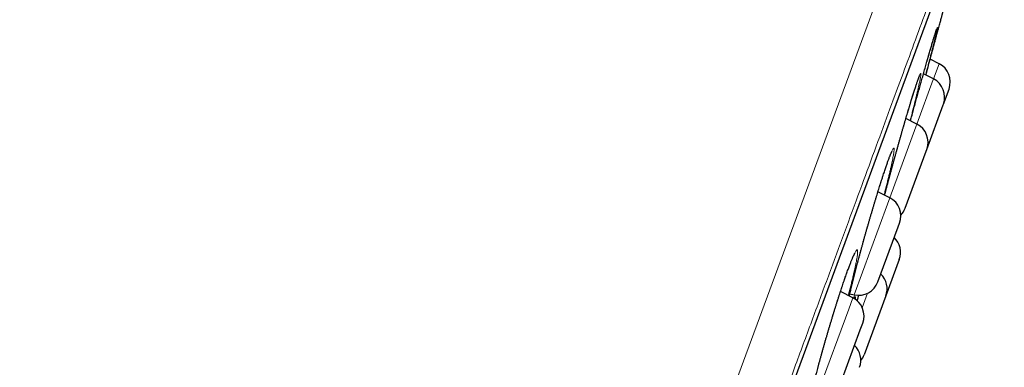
# Model space of a CAD drawing. Header units: millimetres. Extents: x 8 to 541, y 12 to 744.
# Tile 655 of 656: x 482.1 to 506.12, y 721.44 to 729.91. Entities that reach past the tile are written whole.
import ezdxf

# ---------------------------------------------------------------- set-up
doc = ezdxf.new("R2010")
doc.units = ezdxf.units.MM

msp = doc.modelspace()

# ---------------------------------------------------------------- linework, layer by layer
at = {"color": 252, "linetype": 'Continuous', "lineweight": 0}
for p, q in [((481.161, 671.167), (505.343, 736.719)), ((483.083, 672.551), (505.906, 734.419)), ((504.396, 728.467), (504.533, 728.837)), ((503.99, 727.366), (504.389, 728.449)), ((504.389, 728.449), (504.396, 728.467)), ((503.964, 727.295), (503.99, 727.366)), ((503.327, 725.569), (503.964, 727.295)), ((502.455, 723.205), (503.269, 725.411)), ((503.269, 725.411), (503.327, 725.569)), ((502.788, 723.242), (502.657, 722.886)), ((502.325, 722.854), (502.427, 723.131)), ((501.555, 720.766), (502.325, 722.854))]:
    msp.add_line(p, q, dxfattribs=at)
at = {"color": 7, "linetype": 'Continuous', "lineweight": 30}
for p, q in [((483.092, 672.571), (505.899, 734.398)), ((504.533, 728.837), (504.313, 728.951)), ((504.396, 728.467), (504.151, 728.593)), ((504.636, 727.849), (504.773, 728.22)), ((504.23, 726.749), (504.632, 727.838)), ((504.632, 727.838), (504.636, 727.849)), ((503.99, 727.366), (503.722, 727.504)), ((503.702, 725.316), (504.214, 726.706)), ((504.214, 726.706), (504.23, 726.749)), ((503.327, 725.569), (503.04, 725.717)), ((503.532, 724.856), (503.567, 724.952)), ((503.039, 723.519), (503.532, 724.856)), ((503.559, 724.064), (503.231, 723.175)), ((502.427, 723.131), (502.126, 723.286)), ((502.353, 723.229), (502.455, 723.205)), ((503.231, 723.175), (502.703, 721.742)), ((502.606, 722.345), (502.668, 722.513)), ((502.139, 721.08), (502.606, 722.345))]:
    msp.add_line(p, q, dxfattribs=at)
for centre, start, end in [((504.304, 728.393), 339.7512, 62.7512), ((504.167, 728.022), 339.7512, 62.7512), ((503.761, 726.922), 339.7512, 62.7512), ((503.098, 725.125), 339.7512, 62.7512), ((503.233, 725.489), 316.9175, 339.7512), ((503.09, 724.237), 339.7512, 46.173), ((502.762, 723.348), 339.7512, 46.173), ((502.57, 723.692), 256.7512, 339.7512), ((502.199, 722.686), 339.7512, 62.7512), ((502.121, 721.608), 339.7512, 46.173), ((502.234, 721.915), 320.7015, 339.7512)]:
    msp.add_arc(centre, 0.5, start, end, dxfattribs=at)
at = {"color": 252, "linetype": 'Continuous', "lineweight": 0}
for points, knots in [([(506.122, 735.298), (506.12, 735.292), (506.116, 735.28), (506.081, 735.184), (506.024, 735.032), (505.945, 734.817), (505.844, 734.544), (505.723, 734.214), (505.58, 733.828), (505.417, 733.386), (505.232, 732.885), (505.026, 732.325), (504.797, 731.706), (504.549, 731.032), (504.281, 730.306), (503.995, 729.532), (503.694, 728.713), (503.376, 727.853), (503.042, 726.947), (502.689, 725.991), (502.319, 724.987), (501.931, 723.936), (501.529, 722.845), (501.112, 721.716), (500.686, 720.56), (500.25, 719.378), (499.805, 718.173), (499.351, 716.941), (498.884, 715.677), (498.407, 714.382), (497.918, 713.058), (497.423, 711.715), (496.922, 710.357), (496.419, 708.993), (495.915, 707.628), (495.412, 706.263), (494.906, 704.893), (494.397, 703.512), (493.884, 702.122), (493.37, 700.727), (492.857, 699.338), (492.347, 697.956), (491.845, 696.594), (491.35, 695.252), (490.864, 693.935), (490.384, 692.635), (489.909, 691.347), (489.44, 690.076), (488.978, 688.822), (488.526, 687.597), (488.085, 686.403), (487.66, 685.248), (487.249, 684.136), (486.854, 683.066), (486.474, 682.034), (486.106, 681.036), (485.751, 680.076), (485.411, 679.154), (485.089, 678.28), (484.785, 677.455), (484.5, 676.685), (484.237, 675.97), (483.994, 675.311), (483.77, 674.705), (483.565, 674.148), (483.379, 673.645), (483.214, 673.196), (483.07, 672.806), (482.948, 672.476), (482.848, 672.207), (482.772, 671.998), (482.717, 671.851), (482.683, 671.759), (482.679, 671.748), (482.677, 671.742)], [0, 0, 0, 0, 0.014, 0.028, 0.0419999, 0.0559999, 0.0699999, 0.0837499, 0.0975, 0.11125, 0.125, 0.139, 0.153, 0.1669999, 0.1809999, 0.1949999, 0.2087499, 0.2225, 0.23625, 0.25, 0.264, 0.278, 0.2919999, 0.3059999, 0.3199999, 0.3337499, 0.3475, 0.36125, 0.375, 0.389, 0.403, 0.4169999, 0.4309999, 0.4449999, 0.4587499, 0.4725, 0.48625, 0.5, 0.514, 0.528, 0.5419999, 0.5559999, 0.5699999, 0.5837499, 0.5975, 0.61125, 0.625, 0.639, 0.653, 0.6669999, 0.6809999, 0.6949999, 0.7087499, 0.7225, 0.73625, 0.75, 0.764, 0.778, 0.7919999, 0.8059999, 0.8199999, 0.8337499, 0.8475, 0.86125, 0.875, 0.889, 0.903, 0.9169999, 0.9309999, 0.9449999, 0.9587499, 0.9725, 0.98625, 1, 1, 1, 1]), ([(504.235, 728.889), (504.236, 728.895), (504.249, 728.939), (504.271, 729.016), (504.3, 729.118), (504.328, 729.213), (504.354, 729.301), (504.377, 729.382), (504.399, 729.454), (504.419, 729.518), (504.436, 729.574), (504.451, 729.622), (504.464, 729.66), (504.474, 729.69), (504.482, 729.71), (504.487, 729.721), (504.49, 729.722), (504.49, 729.715), (504.488, 729.698), (504.483, 729.672), (504.475, 729.637), (504.465, 729.593), (504.453, 729.54), (504.438, 729.479), (504.421, 729.409), (504.402, 729.333), (504.388, 729.276), (504.381, 729.248)], [0, 0, 0, 0, 0.007016, 0.048451, 0.090028, 0.131654, 0.173232, 0.214668, 0.256018, 0.297509, 0.33905, 0.380542, 0.421892, 0.463134, 0.504516, 0.545947, 0.587331, 0.628575, 0.669894, 0.711355, 0.752864, 0.794326, 0.835646, 0.876869, 0.918231, 0.959641, 1, 1, 1, 1]), ([(504.121, 728.487), (504.126, 728.506), (504.143, 728.567), (504.171, 728.664), (504.203, 728.78), (504.224, 728.853), (504.235, 728.889)], [0, 0, 0, 0, 0.135124, 0.423933, 0.712425, 1, 1, 1, 1]), ([(503.822, 727.84), (503.823, 727.845), (503.835, 727.885), (503.858, 727.959), (503.888, 728.056), (503.917, 728.147), (503.944, 728.231), (503.968, 728.307), (503.991, 728.374), (504.011, 728.434), (504.03, 728.485), (504.046, 728.527), (504.059, 728.56), (504.07, 728.584), (504.079, 728.599), (504.085, 728.605), (504.088, 728.601), (504.089, 728.588), (504.087, 728.566), (504.083, 728.535), (504.076, 728.494), (504.067, 728.445), (504.055, 728.388), (504.041, 728.322), (504.024, 728.248), (504.005, 728.166), (503.984, 728.078), (503.96, 727.982), (503.935, 727.88), (503.908, 727.771), (503.878, 727.657), (503.851, 727.55), (503.833, 727.48), (503.825, 727.451)], [0, 0, 0, 0, 0.004214, 0.037731, 0.071363, 0.105034, 0.138667, 0.172185, 0.205639, 0.239209, 0.272817, 0.306387, 0.339842, 0.373222, 0.406716, 0.440249, 0.473745, 0.507126, 0.540589, 0.574166, 0.607783, 0.641361, 0.674824, 0.708223, 0.741735, 0.775285, 0.808796, 0.842194, 0.875738, 0.909397, 0.943095, 0.976754, 1, 1, 1, 1]), ([(503.203, 725.633), (503.204, 725.637), (503.215, 725.682), (503.238, 725.77), (503.273, 725.899), (503.308, 726.031), (503.344, 726.166), (503.382, 726.303), (503.419, 726.441), (503.458, 726.579), (503.496, 726.717), (503.535, 726.854), (503.573, 726.99), (503.611, 727.125), (503.649, 727.255), (503.685, 727.381), (503.721, 727.503), (503.756, 727.62), (503.79, 727.734), (503.811, 727.805), (503.822, 727.84)], [0, 0, 0, 0, 0.005541, 0.064519, 0.123296, 0.182131, 0.241168, 0.300272, 0.359307, 0.418141, 0.476888, 0.535836, 0.594849, 0.653791, 0.712532, 0.769902, 0.827459, 0.885078, 0.942632, 1, 1, 1, 1]), ([(503.158, 726.092), (503.159, 726.095), (503.171, 726.132), (503.194, 726.201), (503.225, 726.294), (503.255, 726.38), (503.282, 726.458), (503.308, 726.528), (503.331, 726.59), (503.353, 726.644), (503.372, 726.689), (503.388, 726.725), (503.402, 726.752), (503.414, 726.77), (503.423, 726.778), (503.429, 726.778), (503.433, 726.768), (503.434, 726.749), (503.432, 726.72), (503.428, 726.683), (503.421, 726.637), (503.411, 726.582), (503.399, 726.519), (503.385, 726.448), (503.368, 726.368), (503.348, 726.282), (503.326, 726.189), (503.303, 726.089), (503.276, 725.982), (503.248, 725.87), (503.219, 725.756), (503.199, 725.678), (503.189, 725.64)], [0, 0, 0, 0, 0.002925, 0.037359, 0.071911, 0.106504, 0.141056, 0.175491, 0.209874, 0.244375, 0.278917, 0.313419, 0.347802, 0.382128, 0.416569, 0.451051, 0.485494, 0.519821, 0.554249, 0.588796, 0.623382, 0.657929, 0.692358, 0.726729, 0.761217, 0.795745, 0.830231, 0.864602, 0.899119, 0.933754, 0.968429, 1, 1, 1, 1]), ([(502.34, 723.175), (502.345, 723.197), (502.357, 723.248), (502.378, 723.337), (502.403, 723.44), (502.43, 723.55), (502.459, 723.665), (502.49, 723.785), (502.522, 723.909), (502.556, 724.038), (502.592, 724.169), (502.628, 724.302), (502.665, 724.438), (502.704, 724.576), (502.743, 724.714), (502.782, 724.852), (502.821, 724.989), (502.861, 725.125), (502.901, 725.26), (502.94, 725.392), (502.979, 725.52), (503.017, 725.644), (503.054, 725.763), (503.09, 725.879), (503.125, 725.989), (503.147, 726.058), (503.158, 726.092)], [0, 0, 0, 0, 0.0302277, 0.0726497, 0.1150227, 0.1572516, 0.1994886, 0.2418699, 0.2842998, 0.3266807, 0.3689175, 0.4111743, 0.4535761, 0.4960263, 0.5384266, 0.580682, 0.6228522, 0.6651664, 0.7075271, 0.7498365, 0.7920026, 0.8335111, 0.8751571, 0.9168487, 0.9584929, 1, 1, 1, 1]), ([(502.264, 723.695), (502.264, 723.696), (502.276, 723.73), (502.299, 723.794), (502.331, 723.881), (502.362, 723.961), (502.39, 724.033), (502.416, 724.097), (502.44, 724.153), (502.462, 724.2), (502.481, 724.238), (502.498, 724.268), (502.513, 724.288), (502.524, 724.299), (502.533, 724.301), (502.539, 724.293), (502.543, 724.277), (502.543, 724.251), (502.541, 724.216), (502.537, 724.172), (502.529, 724.12), (502.519, 724.059), (502.506, 723.99), (502.49, 723.913), (502.472, 723.829), (502.452, 723.737), (502.429, 723.639), (502.404, 723.535), (502.376, 723.424), (502.347, 723.309), (502.326, 723.228), (502.316, 723.188)], [0, 0, 0, 0, 0.001354, 0.036949, 0.072666, 0.108425, 0.144143, 0.179739, 0.215301, 0.250986, 0.286712, 0.322398, 0.357961, 0.393483, 0.429125, 0.464809, 0.500454, 0.535977, 0.57162, 0.607384, 0.643191, 0.678956, 0.714599, 0.750183, 0.785889, 0.821634, 0.857338, 0.892921, 0.928643, 0.964488, 1, 1, 1, 1]), ([(501.579, 720.763), (501.569, 720.737), (501.549, 720.68), (501.519, 720.601), (501.49, 720.524), (501.462, 720.456), (501.437, 720.396), (501.414, 720.345), (501.394, 720.303), (501.376, 720.269), (501.361, 720.245), (501.348, 720.23), (501.337, 720.223), (501.33, 720.227), (501.325, 720.239), (501.323, 720.261), (501.324, 720.292), (501.328, 720.332), (501.334, 720.381), (501.343, 720.438), (501.355, 720.503), (501.369, 720.577), (501.386, 720.658), (501.406, 720.746), (501.428, 720.842), (501.452, 720.944), (501.478, 721.052), (501.507, 721.165), (501.537, 721.284), (501.569, 721.407), (501.603, 721.534), (501.639, 721.664), (501.675, 721.797), (501.713, 721.932), (501.752, 722.068), (501.792, 722.206), (501.832, 722.344), (501.873, 722.481), (501.914, 722.617), (501.955, 722.751), (501.996, 722.884), (502.037, 723.013), (502.077, 723.139), (502.117, 723.26), (502.155, 723.377), (502.193, 723.489), (502.229, 723.596), (502.252, 723.662), (502.264, 723.695)], [0, 0, 0, 0, 0.018768, 0.040586, 0.06248, 0.084397, 0.106288, 0.128104, 0.149822, 0.171614, 0.193431, 0.215221, 0.236939, 0.258725, 0.280586, 0.302473, 0.324334, 0.34612, 0.36787, 0.389694, 0.411543, 0.433367, 0.455116, 0.476919, 0.498796, 0.520699, 0.542576, 0.564379, 0.586176, 0.608047, 0.629944, 0.651815, 0.673611, 0.695405, 0.717274, 0.739168, 0.761036, 0.78283, 0.804569, 0.826383, 0.84822, 0.870031, 0.891768, 0.913366, 0.935037, 0.956733, 0.978403, 1, 1, 1, 1]), ([(502.475, 723.203), (502.466, 723.178), (502.456, 723.148), (502.447, 723.122), (502.446, 723.119)], [0, 0, 0, 0, 0.848482, 1, 1, 1, 1]), ([(502.459, 723.111), (502.462, 723.116), (502.469, 723.131), (502.478, 723.145), (502.486, 723.153), (502.491, 723.152), (502.494, 723.142), (502.493, 723.121), (502.492, 723.104), (502.49, 723.092), (502.49, 723.092)], [0, 0, 0, 0, 0.087681, 0.239141, 0.391114, 0.543267, 0.695249, 0.846715, 0.998601, 1, 1, 1, 1]), ([(502.534, 723.056), (502.545, 723.095), (502.559, 723.141), (502.572, 723.187), (502.574, 723.193)], [0, 0, 0, 0, 0.853469, 1, 1, 1, 1])]:
    msp.add_open_spline(points, degree=3, knots=knots, dxfattribs=at)
at = {"color": 7, "linetype": 'Continuous', "lineweight": 30}
for points, knots in [([(504.383, 729.208), (504.385, 729.216), (504.396, 729.255), (504.414, 729.323), (504.438, 729.41), (504.461, 729.494), (504.483, 729.574), (504.503, 729.65), (504.522, 729.72), (504.54, 729.784), (504.555, 729.842), (504.57, 729.895), (504.583, 729.942), (504.594, 729.984), (504.604, 730.019), (504.611, 730.048), (504.617, 730.07), (504.622, 730.086), (504.624, 730.096), (504.625, 730.097), (504.625, 730.098)], [0, 0, 0, 0, 0.014033, 0.07137, 0.128752, 0.186089, 0.245101, 0.304162, 0.363175, 0.420395, 0.47766, 0.53488, 0.593774, 0.652717, 0.711612, 0.768676, 0.825784, 0.882847, 0.941571, 1, 1, 1, 1]), ([(504.121, 728.485), (504.127, 728.508), (504.14, 728.555), (504.159, 728.624), (504.179, 728.692), (504.197, 728.759), (504.216, 728.824), (504.23, 728.872), (504.241, 728.91), (504.251, 728.947), (504.266, 728.998), (504.282, 729.056), (504.299, 729.112), (504.314, 729.166), (504.329, 729.217), (504.344, 729.267), (504.358, 729.314), (504.371, 729.359), (504.383, 729.401), (504.395, 729.441), (504.407, 729.478), (504.417, 729.512), (504.427, 729.543), (504.436, 729.572), (504.444, 729.597), (504.451, 729.62), (504.458, 729.64), (504.463, 729.655), (504.467, 729.667), (504.47, 729.675), (504.472, 729.68), (504.473, 729.683), (504.473, 729.683), (504.473, 729.683)], [0, 0, 0, 0, 0.035053, 0.071267, 0.107492, 0.143735, 0.180007, 0.216319, 0.22665, 0.245754, 0.281932, 0.318039, 0.354105, 0.390144, 0.426166, 0.462181, 0.4982, 0.534228, 0.570272, 0.606331, 0.642272, 0.677986, 0.713546, 0.748996, 0.784359, 0.81965, 0.85416, 0.888361, 0.918192, 0.945747, 0.970387, 0.992134, 1, 1, 1, 1]), ([(504.381, 729.248), (504.381, 729.247), (504.374, 729.219), (504.357, 729.155), (504.332, 729.057), (504.305, 728.951), (504.276, 728.84), (504.245, 728.724), (504.221, 728.632), (504.207, 728.578), (504.203, 728.566)], [0, 0, 0, 0, 0.0038288, 0.1613765, 0.3195926, 0.4783503, 0.6372918, 0.7960497, 0.9542659, 1, 1, 1, 1]), ([(504.208, 728.564), (504.212, 728.579), (504.226, 728.629), (504.249, 728.713), (504.276, 728.816), (504.304, 728.917), (504.331, 729.017), (504.358, 729.115), (504.375, 729.177), (504.383, 729.208)], [0, 0, 0, 0, 0.065209, 0.218923, 0.372746, 0.526461, 0.684269, 0.842195, 1, 1, 1, 1]), ([(503.203, 725.633), (503.208, 725.655), (503.22, 725.699), (503.238, 725.768), (503.257, 725.84), (503.277, 725.913), (503.296, 725.988), (503.317, 726.063), (503.337, 726.139), (503.358, 726.216), (503.379, 726.292), (503.4, 726.369), (503.421, 726.446), (503.442, 726.523), (503.464, 726.601), (503.485, 726.679), (503.507, 726.756), (503.529, 726.834), (503.551, 726.911), (503.572, 726.987), (503.594, 727.063), (503.615, 727.137), (503.636, 727.211), (503.657, 727.284), (503.678, 727.356), (503.699, 727.427), (503.719, 727.496), (503.739, 727.564), (503.759, 727.631), (503.779, 727.696), (503.798, 727.759), (503.813, 727.81), (503.825, 727.85), (503.837, 727.889), (503.852, 727.938), (503.869, 727.993), (503.885, 728.047), (503.902, 728.098), (503.917, 728.147), (503.932, 728.193), (503.946, 728.237), (503.96, 728.279), (503.973, 728.318), (503.985, 728.354), (503.996, 728.388), (504.007, 728.419), (504.017, 728.446), (504.026, 728.471), (504.034, 728.492), (504.04, 728.51), (504.046, 728.524), (504.051, 728.534), (504.054, 728.541), (504.055, 728.545), (504.056, 728.545), (504.056, 728.546)], [0, 0, 0, 0, 0.018292, 0.038133, 0.058083, 0.078112, 0.098192, 0.118291, 0.138371, 0.1584, 0.178348, 0.198189, 0.217978, 0.237872, 0.257834, 0.277845, 0.29789, 0.317949, 0.337999, 0.358023, 0.378002, 0.397922, 0.417753, 0.437694, 0.457643, 0.477581, 0.49751, 0.517436, 0.537365, 0.557301, 0.577249, 0.597214, 0.606293, 0.616807, 0.636688, 0.656525, 0.676331, 0.696112, 0.715873, 0.735616, 0.755342, 0.775052, 0.794741, 0.814403, 0.833965, 0.853317, 0.872504, 0.891519, 0.910337, 0.928902, 0.946794, 0.962176, 0.976332, 0.989014, 1, 1, 1, 1]), ([(503.834, 727.447), (503.837, 727.457), (503.852, 727.512), (503.88, 727.614), (503.917, 727.752), (503.955, 727.89), (503.993, 728.028), (504.031, 728.163), (504.067, 728.294), (504.097, 728.403), (504.115, 728.465), (504.121, 728.487)], [0, 0, 0, 0, 0.028361, 0.158088, 0.287694, 0.417744, 0.547935, 0.67797, 0.807564, 0.933066, 1, 1, 1, 1]), ([(502.341, 723.175), (502.344, 723.188), (502.35, 723.217), (502.361, 723.264), (502.374, 723.317), (502.387, 723.373), (502.401, 723.43), (502.416, 723.49), (502.431, 723.552), (502.447, 723.616), (502.464, 723.681), (502.481, 723.748), (502.498, 723.816), (502.516, 723.885), (502.535, 723.955), (502.554, 724.027), (502.573, 724.1), (502.593, 724.174), (502.614, 724.249), (502.634, 724.325), (502.655, 724.401), (502.677, 724.478), (502.698, 724.555), (502.72, 724.632), (502.741, 724.708), (502.763, 724.785), (502.785, 724.863), (502.808, 724.94), (502.83, 725.017), (502.852, 725.094), (502.875, 725.17), (502.897, 725.245), (502.919, 725.32), (502.941, 725.394), (502.963, 725.466), (502.984, 725.537), (503.006, 725.608), (503.027, 725.677), (503.048, 725.744), (503.069, 725.811), (503.089, 725.875), (503.109, 725.938), (503.129, 725.999), (503.145, 726.051), (503.158, 726.091), (503.172, 726.131), (503.187, 726.178), (503.204, 726.23), (503.221, 726.281), (503.238, 726.329), (503.254, 726.374), (503.269, 726.417), (503.283, 726.458), (503.297, 726.496), (503.31, 726.531), (503.322, 726.563), (503.334, 726.592), (503.344, 726.618), (503.354, 726.641), (503.362, 726.661), (503.369, 726.677), (503.375, 726.689), (503.379, 726.698), (503.382, 726.703), (503.384, 726.706), (503.383, 726.706), (503.383, 726.705)], [0, 0, 0, 0, 0.012756, 0.02904, 0.045291, 0.061614, 0.078046, 0.09456, 0.111128, 0.127722, 0.144309, 0.160857, 0.17734, 0.193739, 0.210101, 0.226525, 0.243043, 0.259631, 0.276263, 0.292916, 0.309556, 0.326156, 0.342692, 0.35914, 0.375518, 0.391987, 0.408514, 0.425085, 0.441685, 0.458299, 0.474907, 0.491493, 0.508043, 0.524544, 0.540974, 0.557453, 0.573968, 0.590471, 0.606966, 0.623457, 0.639946, 0.656437, 0.672934, 0.68944, 0.699184, 0.707889, 0.724313, 0.740694, 0.757041, 0.773357, 0.789643, 0.805898, 0.822117, 0.838297, 0.854426, 0.870488, 0.886427, 0.90209, 0.917517, 0.932671, 0.947486, 0.960179, 0.973615, 0.984754, 0.994821, 1, 1, 1, 1]), ([(501.333, 720.325), (501.333, 720.325), (501.333, 720.324), (501.333, 720.327), (501.333, 720.332), (501.333, 720.34), (501.334, 720.352), (501.336, 720.367), (501.338, 720.386), (501.341, 720.408), (501.345, 720.433), (501.349, 720.461), (501.355, 720.493), (501.361, 720.527), (501.368, 720.565), (501.377, 720.605), (501.386, 720.649), (501.395, 720.694), (501.406, 720.743), (501.417, 720.793), (501.429, 720.846), (501.442, 720.9), (501.456, 720.957), (501.47, 721.016), (501.485, 721.077), (501.501, 721.14), (501.518, 721.205), (501.535, 721.272), (501.552, 721.34), (501.57, 721.408), (501.589, 721.478), (501.608, 721.549), (501.628, 721.621), (501.648, 721.695), (501.668, 721.769), (501.689, 721.844), (501.711, 721.92), (501.732, 721.997), (501.754, 722.074), (501.776, 722.151), (501.799, 722.228), (501.821, 722.304), (501.844, 722.381), (501.867, 722.457), (501.89, 722.534), (501.913, 722.61), (501.936, 722.686), (501.959, 722.762), (501.982, 722.836), (502.005, 722.91), (502.028, 722.982), (502.05, 723.053), (502.073, 723.123), (502.095, 723.192), (502.117, 723.26), (502.139, 723.326), (502.16, 723.39), (502.181, 723.453), (502.202, 723.514), (502.222, 723.573), (502.242, 723.631), (502.259, 723.678), (502.275, 723.724), (502.291, 723.767), (502.309, 723.816), (502.326, 723.863), (502.343, 723.908), (502.359, 723.949), (502.374, 723.989), (502.388, 724.025), (502.402, 724.059), (502.415, 724.089), (502.427, 724.117), (502.438, 724.142), (502.448, 724.163), (502.457, 724.181), (502.464, 724.195), (502.469, 724.205), (502.473, 724.212), (502.476, 724.216), (502.477, 724.218), (502.477, 724.217), (502.477, 724.217)], [0, 0, 0, 0, 0.003206, 0.011053, 0.019702, 0.029146, 0.039334, 0.050186, 0.061604, 0.07349, 0.085747, 0.098139, 0.110816, 0.123714, 0.136783, 0.14998, 0.163271, 0.176625, 0.190015, 0.203418, 0.216808, 0.230172, 0.243543, 0.257014, 0.270561, 0.284163, 0.297796, 0.311436, 0.325054, 0.338626, 0.352134, 0.365583, 0.379044, 0.39259, 0.406201, 0.419859, 0.433541, 0.447226, 0.460885, 0.4745, 0.488049, 0.501523, 0.515003, 0.528562, 0.542163, 0.555793, 0.569439, 0.583088, 0.596723, 0.610332, 0.623903, 0.637425, 0.650914, 0.664479, 0.678032, 0.691575, 0.705112, 0.718644, 0.732174, 0.745704, 0.759236, 0.773188, 0.780337, 0.793788, 0.807197, 0.820569, 0.833903, 0.847197, 0.860446, 0.873642, 0.886774, 0.899824, 0.912768, 0.925554, 0.937899, 0.950107, 0.961958, 0.972138, 0.981657, 0.990424, 0.998393, 1, 1, 1, 1]), ([(502.534, 723.056), (502.539, 723.073), (502.551, 723.116), (502.565, 723.162), (502.573, 723.191), (502.574, 723.193)], [0, 0, 0, 0, 0.378502, 0.938529, 1, 1, 1, 1])]:
    msp.add_open_spline(points, degree=3, knots=knots, dxfattribs=at)

doc.saveas('drawing.dxf')
